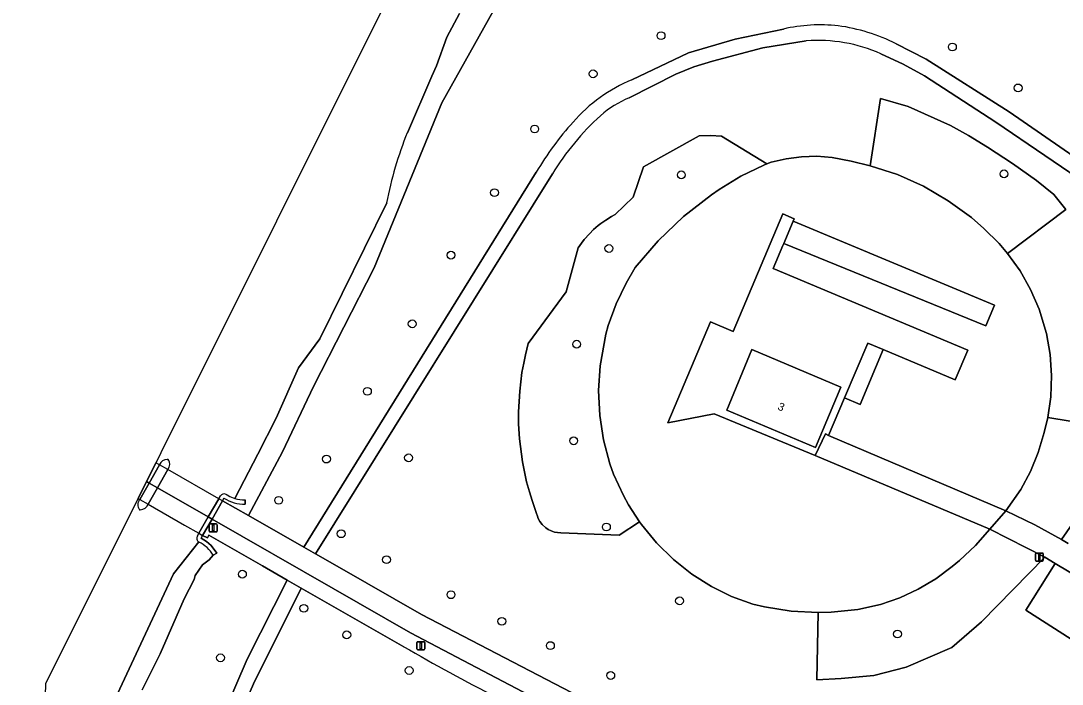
# Model space of a CAD drawing. Extents: x 162722 to 165104, y 384719 to 386284.
# Drawn here: x 162723.1 to 162853.3, y 385507.3 to 385590.3 of the extents above; entities that cross this region are included whole.
import ezdxf

# ---------------------------------------------------------------- set-up
doc = ezdxf.new("R2010")
doc.units = 0
for name, color, linetype in [('IMGEO_Boom', 7, 'Continuous'), ('IMGEO_Dek', 7, 'Continuous'), ('IMGEO_Fietspad_gesloten', 7, 'Continuous'), ('IMGEO_Fietspad_open', 7, 'Continuous'), ('IMGEO_Grasland_overig', 7, 'Continuous'), ('IMGEO_Groenvoorziening', 7, 'Continuous'), ('IMGEO_Lichtmast', 7, 'Continuous'), ('IMGEO_Loofbos', 7, 'Continuous'), ('IMGEO_Muur', 7, 'Continuous'), ('IMGEO_Oever', 7, 'Continuous'), ('IMGEO_Pand', 7, 'Continuous'), ('IMGEO_Pand_nummerreeks', 7, 'Continuous'), ('IMGEO_Parkeervlak_open', 7, 'Continuous'), ('IMGEO_Pijler', 7, 'Continuous'), ('IMGEO_Rijbaan_lokaal_halfverhard', 7, 'Continuous'), ('IMGEO_Voetpad_halfverhard', 7, 'Continuous'), ('IMGEO_Voetpad_open', 7, 'Continuous'), ('IMGEO_Waterloop', 7, 'Continuous')]:
    doc.layers.add(name, color=color, linetype=linetype)

msp = doc.modelspace()

# ---------------------------------------------------------------- linework, layer by layer
at = {"layer": 'IMGEO_Boom'}
for centre in [(162803.14, 385588.47), (162839.55, 385587.06), (162794.65, 385583.7), (162847.76, 385581.94), (162787.35, 385576.8), (162805.68, 385571.06), (162846, 385571.19), (162782.32, 385568.84), (162796.62, 385561.86), (162776.88, 385561.02), (162772.04, 385552.42), (162792.59, 385549.88), (162766.44, 385543.99), (162792.22, 385537.8), (162761.32, 385535.51), (162771.58, 385535.67), (162755.35, 385530.35), (162796.31, 385527.02), (162763.16, 385526.17), (162768.83, 385522.92), (162750.82, 385521.11), (162776.88, 385518.54), (162805.45, 385517.77), (162758.5, 385516.84), (162783.24, 385515.22), (162763.86, 385513.52), (162832.68, 385513.62), (162789.31, 385512.18), (162748.08, 385510.65), (162771.66, 385509.06), (162796.85, 385508.44)]:
    msp.add_circle(centre, 0.489, dxfattribs=at)
at = {"layer": 'IMGEO_Dek'}
msp.add_lwpolyline([(162737.77, 385530.57), (162737.99, 385530.45), (162739.03, 385529.86), (162743.59, 385527.25), (162745.39, 385526.23), (162745.84, 385525.94), (162747.02, 385528), (162748.33, 385530.28), (162747.88, 385530.55), (162741.51, 385534.21), (162740.44, 385534.81), (162740.01, 385535.06)], close=True, dxfattribs=at)
at = {"layer": 'IMGEO_Fietspad_gesloten'}
msp.add_lwpolyline([(162853.35, 385484.72), (162837.65, 385489.37), (162826.86, 385492.8), (162806.39, 385500), (162800.6, 385502.36), (162792.98, 385505.75), (162773.18, 385516.08), (162762.97, 385521.93), (162759.97, 385523.64), (162758.49, 385524.48), (162751.56, 385528.44), (162748.33, 385530.28), (162747.02, 385528), (162762.16, 385519.31), (162771.84, 385513.78), (162790.77, 385503.82), (162799.32, 385500), (162799.53, 385499.91), (162826.02, 385490.12), (162837.08, 385486.71), (162843.81, 385484.68), (162853.18, 385481.95), (162856.61, 385480.94)], dxfattribs=at)
at = {"layer": 'IMGEO_Fietspad_open'}
msp.add_lwpolyline([(162740.01, 385535.06), (162738.83, 385532.7), (162739.15, 385532.51), (162740.2, 385531.91), (162746.56, 385528.27), (162747.02, 385528), (162748.33, 385530.28), (162747.88, 385530.55), (162741.51, 385534.21), (162740.44, 385534.81)], close=True, dxfattribs=at)
at = {"layer": 'IMGEO_Grasland_overig'}
msp.add_lwpolyline([(162822.39, 385535.95), (162809.77, 385541.18), (162804, 385540.03), (162809.33, 385552.68), (162812.17, 385551.49), (162818.35, 385566.17), (162819.77, 385565.57), (162819.65, 385565.29), (162844.79, 385554.75), (162843.73, 385552.16), (162818.47, 385562.49), (162818.36, 385562.24), (162817.15, 385559.36), (162841.47, 385549.12), (162839.91, 385545.41), (162830.9, 385549.2), (162828.01, 385542.34), (162826.06, 385543.17), (162824.06, 385538.48), (162846.22, 385529.03), (162848.09, 385531.69), (162849.31, 385533.96), (162850.28, 385536.35), (162851, 385538.82), (162851.46, 385540.73), (162851.83, 385543.31), (162851.94, 385545.95), (162851.77, 385548.59), (162851.32, 385551.2), (162850.38, 385554.28), (162849.32, 385556.73), (162848, 385559.06), (162846.45, 385561.23), (162845.39, 385562.48), (162843.49, 385564.37), (162841.92, 385565.72), (162839.03, 385567.83), (162835.94, 385569.63), (162832.67, 385571.09), (162829.27, 385572.21), (162826.89, 385572.76), (162824.53, 385573.23), (162822.61, 385573.39), (162820.69, 385573.34), (162818.78, 385573.09), (162816.91, 385572.65), (162816.35, 385572.43), (162815.97, 385572.27), (162813.12, 385570.89), (162810.42, 385569.22), (162809.46, 385568.57), (162805.96, 385565.87), (162802.77, 385562.82), (162799.92, 385559.46), (162798.76, 385557.53), (162797.51, 385554.94), (162796.54, 385552.24), (162796.24, 385551.14), (162795.52, 385547.16), (162795.34, 385544.07), (162795.48, 385540.97), (162795.95, 385537.9), (162796.73, 385534.9), (162797.2, 385533.63), (162798.43, 385530.95), (162799.08, 385529.8), (162800.44, 385527.68), (162800.7, 385527.32), (162802.58, 385525.03), (162804.69, 385522.95), (162807, 385521.1), (162809.43, 385519.58), (162811.96, 385518.34), (162814.61, 385517.38), (162816.06, 385517.03), (162819.4, 385516.5), (162822.77, 385516.32), (162824.39, 385516.36), (162827.74, 385516.7), (162830.57, 385517.33), (162832.98, 385518.16), (162835.29, 385519.24), (162837.48, 385520.55), (162839.51, 385522.09), (162840.42, 385522.82), (162842.42, 385524.68), (162844.21, 385526.74)], close=True, dxfattribs=at)
at = {"layer": 'IMGEO_Groenvoorziening'}
for points in [[(162863.54, 385585.58), (162853.22, 385593.95), (162848.17, 385596.7), (162843.62, 385598.42), (162836.45, 385600.11), (162830.74, 385601.12), (162818.16, 385602.92), (162807.06, 385604.07), (162801.67, 385603.16), (162797.03, 385601.63), (162791.87, 385599.54), (162786.57, 385596.4), (162782.17, 385591.53), (162775.75, 385580.06), (162767.27, 385559.43), (162759.7, 385544.57), (162755.84, 385536.42), (162751.56, 385528.44), (162758.49, 385524.48), (162787.55, 385571.41)], [(162799.49, 385582.96), (162806.56, 385586.34), (162812.42, 385588.05), (162818.42, 385589.31)], [(162821.28, 385587.82), (162815.86, 385586.97), (162809.55, 385585.29), (162807.24, 385584.57), (162805, 385583.66), (162799.14, 385580.69)], [(162832.52, 385587.47), (162836.26, 385585.55), (162846.63, 385578.93), (162861.6, 385568.59)], [(162901.12, 385543.8), (162909.77, 385549.09), (162895.97, 385552.12), (162889.16, 385554.09), (162880.22, 385557.41), (162869.74, 385561.96), (162863.35, 385565.14), (162844.98, 385577.67), (162836.08, 385583.47), (162833.39, 385584.93), (162830.6, 385586.2)], [(162860.62, 385508.97), (162848.73, 385516.59), (162852.4, 385522.45), (162851.08, 385523.24), (162843.18, 385515.14), (162839.49, 385511.96), (162833.77, 385509.46), (162829.71, 385508.45), (162825.64, 385508.06), (162822.62, 385507.91), (162822.77, 385516.32), (162819.4, 385516.5), (162816.06, 385517.03), (162814.61, 385517.38), (162811.96, 385518.34), (162809.43, 385519.58), (162807, 385521.1), (162804.69, 385522.95), (162802.58, 385525.03), (162800.7, 385527.32), (162800.44, 385527.68), (162797.92, 385525.99), (162790.6, 385526.29), (162790.2, 385526.31), (162789.84, 385526.38), (162789.41, 385526.52), (162789.03, 385526.71), (162788.72, 385526.92), (162788.27, 385527.34), (162788, 385527.71), (162787.8, 385528.08), (162787.68, 385528.35), (162787.58, 385528.71), (162787.02, 385530.31), (162786.68, 385531.41), (162786.33, 385532.68), (162785.82, 385535.16), (162785.45, 385538.05), (162785.34, 385539.92), (162785.33, 385541.42), (162785.47, 385544.01), (162785.76, 385546.35), (162785.97, 385547.52), (162786.19, 385548.57), (162786.54, 385549.96), (162791.28, 385556.44), (162792.79, 385561.95), (162793.18, 385562.5), (162793.55, 385562.99), (162794.18, 385563.7), (162794.71, 385564.21), (162795.28, 385564.71), (162795.62, 385564.98), (162796.22, 385565.41), (162796.93, 385565.85), (162797.4, 385566.11), (162799.65, 385568.29), (162800.93, 385572.06), (162807.91, 385575.94), (162809.31, 385576), (162810.71, 385575.89), (162816.35, 385572.43), (162816.91, 385572.65), (162818.78, 385573.09), (162820.69, 385573.34), (162822.61, 385573.39), (162824.53, 385573.23), (162826.89, 385572.76), (162829.27, 385572.21), (162830.56, 385580.62), (162834.04, 385579.62), (162839.3, 385577.23), (162841.58, 385575.97), (162843.94, 385574.51), (162847.04, 385572.47), (162850.05, 385570.35), (162852.21, 385568.6), (162853.74, 385566.73), (162846.45, 385561.23), (162848, 385559.06), (162849.32, 385556.73), (162850.38, 385554.28), (162851.32, 385551.2), (162851.77, 385548.59), (162851.94, 385545.95), (162851.83, 385543.31), (162851.46, 385540.73), (162859.33, 385539.42)], [(162789.58, 385571.19), (162759.97, 385523.64), (162762.97, 385521.93), (162773.18, 385516.08), (162792.98, 385505.75), (162800.6, 385502.36), (162806.39, 385500), (162826.86, 385492.8), (162837.65, 385489.37), (162853.35, 385484.72), (162857.06, 385500), (162857.68, 385501.98)], [(162854.51, 385527.35), (162853.2, 385525.43), (162854, 385524.95)], [(162746.91, 385500), (162751.41, 385510.49), (162756.42, 385520.38), (162753.35, 385522.16), (162746.64, 385526), (162746.46, 385525.65), (162745.84, 385525.94), (162745.68, 385525.6), (162746.32, 385525.22), (162746.93, 385524.7), (162747.64, 385523.73), (162747.18, 385523.48), (162746.67, 385522.91), (162745.84, 385522.26), (162744.93, 385520.94), (162744.81, 385520.45), (162743.56, 385518.03), (162740.53, 385511.16), (162738.3, 385506.65)], [(162770.99, 385512.04), (162758.18, 385519.37), (162752.22, 385507.4), (162748.99, 385500)]]:
    msp.add_lwpolyline(points, dxfattribs=at)
for centre, radius, start, end in [((162823.07, 385569), 20.83, 83.9282, 102.889), ((162822.1, 385566.62), 23.31, 63.4489, 82.1667), ((162822.71, 385568.38), 19.5, 66.1027, 94.1984), ((162807.04, 385564.75), 19.71, 112.5136, 139.0693), ((162803.73, 385569.41), 12.18, 112.1271, 131.9734), ((162820.83, 385551.76), 38.65, 137.9152, 149.4406), ((162816.82, 385554.81), 31.79, 131.9213, 148.9977), ((162895.06, 385725.54), 246.93, 239.8382, 245.9728)]:
    msp.add_arc(centre, radius, start, end, dxfattribs=at)
at = {"layer": 'IMGEO_Lichtmast'}
for p, q in [((162746.67, 385526.49), (162746.67, 385527.29)), ((162746.67, 385527.29), (162746.67, 385526.49)), ((162746.77, 385527.39), (162747.56, 385527.39)), ((162747.56, 385527.39), (162746.77, 385527.39)), ((162747.66, 385527.29), (162747.66, 385526.49)), ((162747.66, 385526.49), (162747.66, 385527.29)), ((162747.56, 385526.39), (162746.77, 385526.39)), ((162746.77, 385526.39), (162747.56, 385526.39)), ((162849.92, 385522.85), (162849.92, 385523.65)), ((162849.92, 385523.65), (162849.92, 385522.85)), ((162850.02, 385523.75), (162850.81, 385523.75)), ((162850.81, 385523.75), (162850.02, 385523.75)), ((162850.91, 385523.65), (162850.91, 385522.85)), ((162850.91, 385522.85), (162850.91, 385523.65)), ((162850.81, 385522.75), (162850.02, 385522.75)), ((162850.02, 385522.75), (162850.81, 385522.75)), ((162772.63, 385511.76), (162772.63, 385512.56)), ((162772.63, 385512.56), (162772.63, 385511.76)), ((162772.73, 385512.66), (162773.52, 385512.66)), ((162773.52, 385512.66), (162772.73, 385512.66)), ((162773.62, 385512.56), (162773.62, 385511.76)), ((162773.62, 385511.76), (162773.62, 385512.56)), ((162773.52, 385511.66), (162772.73, 385511.66)), ((162772.73, 385511.66), (162773.52, 385511.66))]:
    msp.add_line(p, q, dxfattribs=at)
for points in [[(162747.09, 385527.27), (162747.24, 385527.27), (162747.24, 385526.52), (162747.09, 385526.52), (162747.09, 385527.27)], [(162850.34, 385523.62), (162850.49, 385523.62), (162850.49, 385522.87), (162850.34, 385522.87), (162850.34, 385523.62)], [(162773.05, 385512.54), (162773.2, 385512.54), (162773.2, 385511.79), (162773.05, 385511.79), (162773.05, 385512.54)]]:
    msp.add_lwpolyline(points, dxfattribs=at)
for centre, start, end in [((162746.77, 385527.29), 90, 180), ((162746.77, 385527.29), 90, 180), ((162747.56, 385527.29), 0, 90), ((162747.56, 385527.29), 360, 90), ((162746.77, 385526.49), 180, 270), ((162746.77, 385526.49), 180, 270), ((162747.56, 385526.49), 270, 0), ((162747.56, 385526.49), 270, 0), ((162850.02, 385523.65), 90, 180), ((162850.02, 385523.65), 90, 180), ((162850.02, 385522.85), 180, 270), ((162850.02, 385522.85), 180, 270), ((162850.81, 385523.65), 0, 90), ((162850.81, 385523.65), 360, 90), ((162850.81, 385522.85), 270, 0), ((162850.81, 385522.85), 270, 0), ((162772.73, 385512.56), 90, 180), ((162772.73, 385512.56), 90, 180), ((162773.52, 385512.56), 0, 90), ((162773.52, 385512.56), 360, 90), ((162772.73, 385511.76), 180, 270), ((162772.73, 385511.76), 180, 270), ((162773.52, 385511.76), 270, 0), ((162773.52, 385511.76), 270, 0)]:
    msp.add_arc(centre, 0.1, start, end, dxfattribs=at)
at = {"layer": 'IMGEO_Loofbos'}
for points in [[(162846.45, 385561.23), (162853.74, 385566.73), (162852.21, 385568.6), (162850.05, 385570.35), (162847.04, 385572.47), (162843.94, 385574.51), (162841.58, 385575.97), (162839.3, 385577.23), (162834.04, 385579.62), (162830.56, 385580.62), (162829.27, 385572.21), (162832.67, 385571.09), (162835.94, 385569.63), (162839.03, 385567.83), (162841.92, 385565.72), (162843.49, 385564.37), (162845.39, 385562.48)], [(162800.44, 385527.68), (162799.08, 385529.8), (162798.43, 385530.95), (162797.2, 385533.63), (162796.73, 385534.9), (162795.95, 385537.9), (162795.48, 385540.97), (162795.34, 385544.07), (162795.52, 385547.16), (162796.24, 385551.14), (162796.54, 385552.24), (162797.51, 385554.94), (162798.76, 385557.53), (162799.92, 385559.46), (162802.77, 385562.82), (162805.96, 385565.87), (162809.46, 385568.57), (162810.42, 385569.22), (162813.12, 385570.89), (162815.97, 385572.27), (162816.35, 385572.43), (162810.71, 385575.89), (162809.31, 385576), (162807.91, 385575.94), (162800.93, 385572.06), (162799.65, 385568.29), (162797.4, 385566.11), (162796.93, 385565.85), (162796.22, 385565.41), (162795.62, 385564.98), (162795.28, 385564.71), (162794.71, 385564.21), (162794.18, 385563.7), (162793.55, 385562.99), (162793.18, 385562.5), (162792.79, 385561.95), (162791.28, 385556.44), (162786.54, 385549.96), (162786.19, 385548.57), (162785.97, 385547.52), (162785.76, 385546.35), (162785.47, 385544.01), (162785.33, 385541.42), (162785.34, 385539.92), (162785.45, 385538.05), (162785.82, 385535.16), (162786.33, 385532.68), (162786.68, 385531.41), (162787.02, 385530.31), (162787.58, 385528.71), (162787.68, 385528.35), (162787.8, 385528.08), (162788, 385527.71), (162788.27, 385527.34), (162788.72, 385526.92), (162789.03, 385526.71), (162789.41, 385526.52), (162789.84, 385526.38), (162790.2, 385526.31), (162790.6, 385526.29), (162797.92, 385525.99)], [(162853.2, 385525.43), (162854.51, 385527.35), (162856.14, 385530.2), (162857.51, 385532.97), (162858.73, 385536.73), (162859.33, 385539.42), (162851.46, 385540.73), (162851, 385538.82), (162850.28, 385536.35), (162849.31, 385533.96), (162848.09, 385531.69), (162846.22, 385529.03), (162849.84, 385527.29)], [(162822.77, 385516.32), (162822.62, 385507.91), (162825.64, 385508.06), (162829.71, 385508.45), (162833.77, 385509.46), (162839.49, 385511.96), (162843.18, 385515.14), (162851.08, 385523.24), (162844.21, 385526.74), (162842.42, 385524.68), (162840.42, 385522.82), (162839.51, 385522.09), (162837.48, 385520.55), (162835.29, 385519.24), (162832.98, 385518.16), (162830.57, 385517.33), (162827.74, 385516.7), (162824.39, 385516.36)]]:
    msp.add_lwpolyline(points, close=True, dxfattribs=at)
at = {"layer": 'IMGEO_Muur'}
for points in [[(162748.06, 385530.9), (162747.88, 385530.55), (162746.56, 385528.27), (162745.39, 385526.23), (162745.21, 385525.89)], [(162749.03, 385530.94), (162748.79, 385531.09)], [(162747.18, 385523.48), (162747.64, 385523.73), (162746.93, 385524.7), (162746.32, 385525.22), (162745.68, 385525.6), (162745.84, 385525.94), (162747.02, 385528), (162748.33, 385530.28), (162748.51, 385530.6)], [(162751.17, 385529.88), (162751.16, 385530.4)]]:
    msp.add_lwpolyline(points, dxfattribs=at)
for centre, radius, start, end in [((162748.53, 385530.6), 0.554, 61.9027, 146.7649), ((162751.14, 385534.69), 4.3, 240.6258, 252.9607), ((162751.05, 385534.66), 4.78, 237.9543, 271.4406), ((162751.13, 385534.73), 4.33, 253.2411, 270.3984), ((162745.65, 385525.6), 0.533, 146.3529, 240.2209), ((162743.39, 385521.18), 4.43, 31.1786, 63.1398)]:
    msp.add_arc(centre, radius, start, end, dxfattribs=at)
at = {"layer": 'IMGEO_Oever'}
for points in [[(162748.51, 385530.6), (162748.33, 385530.28), (162751.56, 385528.44), (162755.84, 385536.42), (162759.7, 385544.57), (162767.27, 385559.43), (162775.75, 385580.06), (162782.17, 385591.53), (162786.57, 385596.4), (162791.87, 385599.54), (162797.03, 385601.63), (162801.67, 385603.16), (162807.06, 385604.07), (162818.16, 385602.92), (162830.74, 385601.12), (162836.45, 385600.11), (162843.62, 385598.42), (162848.17, 385596.7), (162853.22, 385593.95), (162863.54, 385585.58)], [(162777.97, 385591.27), (162776.38, 385588.28), (162775.06, 385584.7), (162774.49, 385583.39), (162771.44, 385576.34)], [(162768.85, 385567.55), (162760.49, 385550.54), (162757.83, 385546.93), (162755.05, 385540.61), (162752.74, 385536.13), (162749.88, 385530.58)], [(162751.16, 385530.4), (162751.17, 385529.88)], [(162745.39, 385525.14), (162742.2, 385521.14), (162734.34, 385504.25), (162734, 385503.52), (162733.6, 385502.64), (162732.38, 385500), (162731.6, 385497.81), (162729.8, 385491.44), (162728.2, 385485.03), (162726.14, 385474.12), (162725.4, 385464.93), (162725.33, 385462.12), (162725.05, 385459.71), (162723.94, 385456.54), (162723.93, 385456.51), (162723.13, 385438.61)], [(162738.3, 385506.65), (162740.53, 385511.16), (162743.56, 385518.03), (162744.81, 385520.45), (162744.93, 385520.94), (162745.84, 385522.26), (162746.67, 385522.91), (162747.18, 385523.48)]]:
    msp.add_lwpolyline(points, dxfattribs=at)
for centre, radius, start, end in [((162814.34, 385558.95), 46.3, 157.9395, 169.2969), ((162751.05, 385534.66), 4.78, 237.9543, 271.4406), ((162751.13, 385534.73), 4.33, 253.2411, 270.3984), ((162743.39, 385521.18), 4.43, 31.1786, 63.1398)]:
    msp.add_arc(centre, radius, start, end, dxfattribs=at)
at = {"layer": 'IMGEO_Pand'}
msp.add_lwpolyline([(162825.61, 385544.52), (162814.49, 385549.22), (162811.36, 385541.63), (162822.45, 385536.96)], close=True, dxfattribs=at)
at = {"layer": 'IMGEO_Parkeervlak_open'}
msp.add_lwpolyline([(162862.61, 385514.61), (162861.66, 385516.23), (162858.78, 385518.67), (162852.4, 385522.45), (162848.73, 385516.59), (162860.62, 385508.97)], dxfattribs=at)
at = {"layer": 'IMGEO_Pijler'}
for points in [[(162740.44, 385534.81), (162739.15, 385532.51), (162737.99, 385530.45)], [(162741.55, 385535.46), (162741.48, 385535.47), (162741.43, 385535.47)], [(162739.03, 385529.86), (162740.2, 385531.91), (162741.51, 385534.21)], [(162737.95, 385529.18), (162738.06, 385529.17)]]:
    msp.add_lwpolyline(points, dxfattribs=at)
for centre, radius, start, end in [((162741.47, 385534.33), 1.14, 92.0515, 154.6851), ((162740.7, 385534.86), 1.05, 321.0369, 35.0477), ((162738.82, 385529.79), 1.07, 141.6022, 215.0707), ((162738.03, 385530.24), 1.07, 271.2754, 338.9929)]:
    msp.add_arc(centre, radius, start, end, dxfattribs=at)
at = {"layer": 'IMGEO_Rijbaan_lokaal_halfverhard'}
for points in [[(162818.42, 385589.31), (162812.42, 385588.05), (162806.56, 385586.34), (162799.49, 385582.96)], [(162799.14, 385580.69), (162805, 385583.66), (162807.24, 385584.57), (162809.55, 385585.29), (162815.86, 385586.97), (162821.28, 385587.82)], [(162861.6, 385568.59), (162846.63, 385578.93), (162836.26, 385585.55), (162832.52, 385587.47)], [(162830.6, 385586.2), (162833.39, 385584.93), (162836.08, 385583.47), (162844.98, 385577.67), (162863.35, 385565.14), (162869.74, 385561.96), (162880.22, 385557.41), (162889.16, 385554.09), (162895.97, 385552.12), (162909.77, 385549.09), (162912.96, 385548.09)], [(162787.55, 385571.41), (162758.49, 385524.48), (162759.97, 385523.64), (162789.58, 385571.19)], [(162854, 385524.95), (162853.2, 385525.43), (162849.84, 385527.29), (162846.22, 385529.03), (162844.21, 385526.74), (162851.08, 385523.24), (162852.4, 385522.45), (162858.78, 385518.67), (162861.66, 385516.23), (162862.61, 385514.61), (162866.4, 385518.5)]]:
    msp.add_lwpolyline(points, dxfattribs=at)
msp.add_lwpolyline([(162824.06, 385538.48), (162823.68, 385538.65), (162822.39, 385535.95), (162844.21, 385526.74), (162846.22, 385529.03)], close=True, dxfattribs=at)
for centre, radius, start, end in [((162823.07, 385569), 20.83, 83.9282, 102.889), ((162822.1, 385566.62), 23.31, 63.4489, 82.1667), ((162822.71, 385568.38), 19.5, 66.1027, 94.1984), ((162807.04, 385564.75), 19.71, 112.5136, 139.0693), ((162803.73, 385569.41), 12.18, 112.1271, 131.9734), ((162820.83, 385551.76), 38.65, 137.9152, 149.4406), ((162816.82, 385554.81), 31.79, 131.9213, 148.9977)]:
    msp.add_arc(centre, radius, start, end, dxfattribs=at)
at = {"layer": 'IMGEO_Voetpad_halfverhard'}
msp.add_lwpolyline([(162758.18, 385519.37), (162756.42, 385520.38), (162751.41, 385510.49), (162746.91, 385500), (162743.14, 385491.2), (162740.5, 385483.47), (162738.35, 385472.83), (162737.47, 385466.79), (162736.19, 385456.16), (162735.2, 385441.61), (162735.31, 385438.72), (162736.61, 385424.61), (162738.57, 385412.43), (162740.34, 385412.61), (162738.14, 385430.01), (162737.76, 385436.04), (162737.51, 385446.31), (162738.66, 385462.57), (162740.37, 385472.18), (162743.43, 385483.85), (162745.98, 385491.97), (162747.67, 385496.13), (162748.99, 385500), (162752.22, 385507.4)], close=True, dxfattribs=at)
at = {"layer": 'IMGEO_Voetpad_open'}
for points in [[(162817.15, 385559.36), (162818.36, 385562.24), (162818.47, 385562.49), (162819.65, 385565.29), (162819.77, 385565.57), (162818.35, 385566.17), (162812.17, 385551.49), (162809.33, 385552.68), (162804, 385540.03), (162809.77, 385541.18), (162822.39, 385535.95), (162823.68, 385538.65), (162824.06, 385538.48), (162826.06, 385543.17), (162828.98, 385550.01), (162830.9, 385549.2), (162839.91, 385545.41), (162841.47, 385549.12)], [(162819.65, 385565.29), (162818.47, 385562.49), (162843.73, 385552.16), (162844.79, 385554.75)], [(162825.61, 385544.52), (162822.45, 385536.96), (162811.36, 385541.63), (162814.49, 385549.22)], [(162830.9, 385549.2), (162828.98, 385550.01), (162826.06, 385543.17), (162828.01, 385542.34)], [(162737.77, 385530.57), (162737.99, 385530.45), (162739.03, 385529.86), (162743.59, 385527.25), (162745.39, 385526.23), (162745.84, 385525.94), (162747.02, 385528), (162746.56, 385528.27), (162740.2, 385531.91), (162739.15, 385532.51), (162738.83, 385532.7)]]:
    msp.add_lwpolyline(points, close=True, dxfattribs=at)
msp.add_lwpolyline([(162852.95, 385478.45), (162853.18, 385481.95), (162843.81, 385484.68), (162837.08, 385486.71), (162826.02, 385490.12), (162799.53, 385499.91), (162799.32, 385500), (162790.77, 385503.82), (162771.84, 385513.78), (162762.16, 385519.31), (162747.02, 385528), (162745.84, 385525.94), (162746.46, 385525.65), (162746.64, 385526), (162753.35, 385522.16), (162756.42, 385520.38), (162758.18, 385519.37), (162770.99, 385512.04)], dxfattribs=at)
msp.add_arc((162895.06, 385725.54), 246.93, 239.8382, 245.9728, dxfattribs=at)
at = {"layer": 'IMGEO_Waterloop'}
for points in [[(162967.13, 385791.44), (162938.45, 385661.6), (162942.93, 385637.58), (162938.83, 385612.59), (162903.69, 385583.33), (162875.71, 385584.45), (162839.61, 385609.97), (162793.62, 385609.47), (162769.51, 385594.23), (162726.23, 385507.41), (162726.16, 385505.94), (162727.68, 385505.18), (162733.6, 385502.64), (162734, 385503.52), (162734.34, 385504.25), (162742.2, 385521.14), (162745.39, 385525.14)], [(162771.44, 385576.34), (162774.49, 385583.39), (162775.06, 385584.7), (162776.38, 385588.28), (162777.97, 385591.27)], [(162749.88, 385530.58), (162752.74, 385536.13), (162755.05, 385540.61), (162757.83, 385546.93), (162760.49, 385550.54), (162768.85, 385567.55)], [(162737.99, 385530.45), (162739.15, 385532.51), (162740.44, 385534.81)], [(162741.43, 385535.47), (162741.48, 385535.47), (162741.55, 385535.46)], [(162741.51, 385534.21), (162740.2, 385531.91), (162739.03, 385529.86)], [(162745.21, 385525.89), (162745.39, 385526.23), (162746.56, 385528.27), (162747.88, 385530.55), (162748.06, 385530.9)], [(162748.79, 385531.09), (162749.03, 385530.94)], [(162738.06, 385529.17), (162737.95, 385529.18)]]:
    msp.add_lwpolyline(points, dxfattribs=at)
for centre, radius, start, end in [((162814.34, 385558.95), 46.3, 157.9395, 169.2969), ((162741.47, 385534.33), 1.14, 92.0515, 154.6851), ((162740.7, 385534.86), 1.05, 321.0369, 35.0477), ((162748.53, 385530.6), 0.554, 61.9027, 146.7649), ((162751.14, 385534.69), 4.3, 240.6258, 252.9607), ((162738.82, 385529.79), 1.07, 141.6022, 215.0707), ((162738.03, 385530.24), 1.07, 271.2754, 338.9929), ((162745.65, 385525.6), 0.533, 146.3529, 240.2209)]:
    msp.add_arc(centre, radius, start, end, dxfattribs=at)

# ---------------------------------------------------------------- texts
at = {"layer": 'IMGEO_Pand_nummerreeks'}
msp.add_text('3', height=1, rotation=337.167, dxfattribs=at).set_placement((162817.63, 385541.73))

doc.saveas('drawing.dxf')
